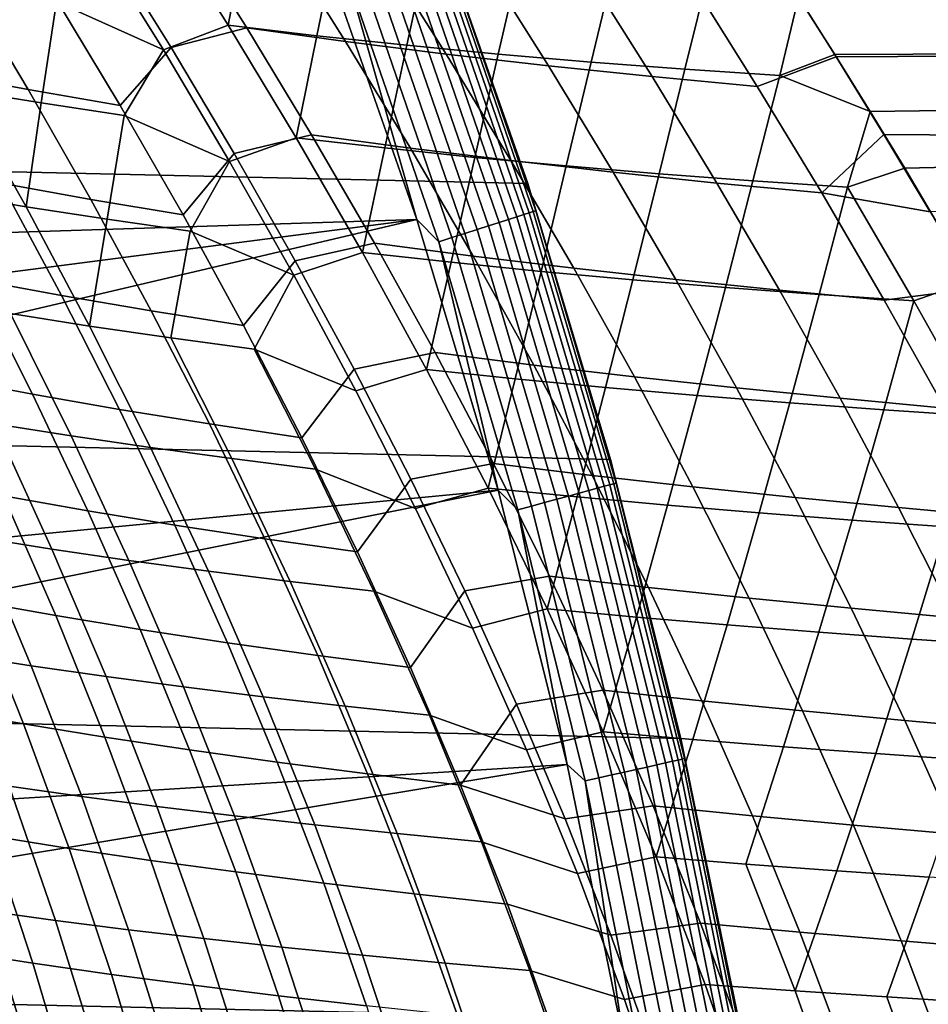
# Model space of a CAD drawing. Header units: metres. Extents: x -28 to 70, y -218 to 28.
# Tile 343 of 463: x 24 to 28, y 5 to 9. Entities that reach past the tile are written whole.
import ezdxf

# ---------------------------------------------------------------- set-up
doc = ezdxf.new("R2010")
doc.units = ezdxf.units.M
doc.layers.add('solid_10_261_432_XXX', color=7, linetype='CONTINUOUS')

msp = doc.modelspace()

# ---------------------------------------------------------------- linework, layer by layer
at = {"layer": 'solid_10_261_432_XXX'}
for points in [[(-25.28702, 10.80817, -5), (25.74646, 9.662806, -5), (26.154049, 8.497979, -5), (-25.74646, 9.662806, -5)], [(24.827059, 10.612121), (19.788752, 9.612769), (20.011906, 9.139124), (25.278149, 9.487636)], [(27.469776, 9.051124, 131.834717), (54.200001, 9.164531, 131.776703), (54.200001, 10, 131.320511), (27.314503, 9.296488, 131.708054)], [(-25.74646, 9.662806, -5), (26.154049, 8.497979, -5), (26.508976, 7.316027, -5), (-26.154049, 8.497979, -5)], [(25.746458, 9.662808, -0.5), (26.154055, 8.497964, -0.5), (26.154049, 8.497979, -5), (25.74646, 9.662806, -5)], [(25.791649, 9.531252, -0.440391), (26.154055, 8.497964, -0.5), (25.746458, 9.662808, -0.5)], [(24.5926, 9.07026, 132.539032), (24.87055, 9.1762, 132.318817), (24.572971, 9.649468, 132.074097), (24.302559, 9.539224, 132.302399)], [(24.572971, 9.649468, 132.074097), (24.87055, 9.1762, 132.318817), (24.9524, 9.603445, 131.949783)], [(24.62571, 9.080315, 95.490791), (24.347988, 9.52847, 95.71772), (24.665298, 9.618133, 95.946121), (24.950169, 9.165247, 95.711685)], [(24.950169, 9.165247, 95.711685), (24.665298, 9.618133, 95.946121), (25.088745, 9.558949, 96.070023), (25.373453, 9.106924, 95.836052)], [(24.87055, 9.1762, 132.318817), (25.249905, 9.131388, 132.19426), (25.338509, 9.56131, 131.845566), (24.9524, 9.603445, 131.949783)], [(24.134241, 9.276577, 132.625931), (24.5926, 9.07026, 132.539032), (24.302559, 9.539224, 132.302399)], [(25.373453, 9.106924, 95.836052), (25.088745, 9.558949, 96.070023), (25.520117, 9.504174, 96.169647), (25.804615, 9.052656, 95.936096)], [(25.249905, 9.131388, 132.19426), (25.635895, 9.090147, 132.089859), (25.730692, 9.523067, 131.7621), (25.338509, 9.56131, 131.845566)], [(24.408157, 8.831948, 95.169708), (24.130493, 9.294214, 95.393127), (24.347988, 9.52847, 95.71772), (24.62571, 9.080315, 95.490791)], [(25.804615, 9.052656, 95.936096), (25.520117, 9.504174, 96.169647), (25.958618, 9.453785, 96.244202), (26.242836, 9.002404, 96.01104)], [(25.635895, 9.090147, 132.089859), (26.027903, 9.052464, 132.006241), (26.128347, 9.488714, 131.700012), (25.730692, 9.523067, 131.7621)], [(26.107332, 8.355254, -0.216316), (25.712198, 9.501891, -0.216316), (25.677271, 9.488983, -0.16871), (26.071867, 8.343904, -0.16871)], [(26.137066, 8.36477, -0.268066), (25.741482, 9.512712, -0.268066), (25.712198, 9.501891, -0.216316), (26.107332, 8.355254, -0.216316)], [(26.160637, 8.372313, -0.323206), (25.764696, 9.521292, -0.323206), (25.741482, 9.512712, -0.268066), (26.137066, 8.36477, -0.268066)], [(26.1777, 8.377774, -0.380929), (25.7815, 9.527501, -0.380929), (25.764696, 9.521292, -0.323206), (26.160637, 8.372313, -0.323206)], [(25.7815, 9.527501, -0.380929), (26.1777, 8.377774, -0.380929), (26.188004, 8.381072, -0.440391), (25.791649, 9.531252, -0.440391)], [(26.188004, 8.381072, -0.440391), (26.154055, 8.497964, -0.5), (25.791649, 9.531252, -0.440391)], [(25.278149, 9.487636), (20.011906, 9.139124), (20.223721, 8.660316)], [(25.278149, 9.487636), (20.223721, 8.660316), (20.424095, 8.17657), (25.678354, 8.343983)], [(25.382524, 9.380061, -0.003646), (25.278149, 9.487636), (25.678354, 8.343983)], [(25.985899, 8.316391, -0.088645), (25.592602, 9.457694, -0.088645), (25.5441, 9.43977, -0.057356), (25.936649, 8.30063, -0.057356)], [(26.031191, 8.330887, -0.125945), (25.637209, 9.474179, -0.125945), (25.592602, 9.457694, -0.088645), (25.985899, 8.316391, -0.088645)], [(26.071867, 8.343904, -0.16871), (25.677271, 9.488983, -0.16871), (25.637209, 9.474179, -0.125945), (26.031191, 8.330887, -0.125945)], [(26.242836, 9.002404, 96.01104), (25.958618, 9.453785, 96.244202), (26.40346, 9.407756, 96.292854), (26.687304, 8.95613, 96.060097)], [(26.027903, 9.052464, 132.006241), (26.425304, 9.018328, 131.944016), (26.530872, 9.458255, 131.659973), (26.128347, 9.488714, 131.700012)], [(26.425304, 9.018328, 131.944016), (26.82748, 8.987727, 131.903809), (26.937666, 9.43169, 131.642593), (26.530872, 9.458255, 131.659973)], [(23.629364, 8.972588, 94.762115), (23.351662, 9.43959, 94.986954), (23.735641, 9.36488, 95.200562), (24.013308, 8.90039, 94.976486)], [(25.884165, 8.283833, -0.032535), (25.492409, 9.420669, -0.032535), (25.438288, 9.400668, -0.014544), (25.829212, 8.266246, -0.014544)], [(25.936649, 8.30063, -0.057356), (25.5441, 9.43977, -0.057356), (25.492409, 9.420669, -0.032535), (25.884165, 8.283833, -0.032535)], [(26.82748, 8.987727, 131.903809), (27.233805, 8.960651, 131.88623), (27.314503, 9.296488, 131.708054), (26.937666, 9.43169, 131.642593)], [(25.829212, 8.266246, -0.014544), (25.438288, 9.400668, -0.014544), (25.382524, 9.380061, -0.003646), (25.772593, 8.248126, -0.003646)], [(25.772593, 8.248126, -0.003646), (25.382524, 9.380061, -0.003646), (25.678354, 8.343983)], [(26.687304, 8.95613, 96.060097), (26.40346, 9.407756, 96.292854), (26.853844, 9.366065, 96.314812), (27.137201, 8.913795, 96.082481)], [(27.137201, 8.913795, 96.082481), (26.853844, 9.366065, 96.314812), (27.264755, 9.377441, 96.334679), (27.475779, 9.04155, 96.160423)], [(27.475779, 9.04155, 96.160423), (27.264755, 9.377441, 96.334679), (69.439003, 9.268223, 96.27713)], [(23.722164, 8.899742, 133.240295), (24.06918, 8.843321, 133.041016), (24.134241, 9.276577, 132.625931), (23.778452, 9.332124, 132.80719)], [(24.013308, 8.90039, 94.976486), (23.735641, 9.36488, 95.200562), (24.130493, 9.294214, 95.393127), (24.408157, 8.831948, 95.169708)], [(27.233805, 8.960651, 131.88623), (27.469776, 9.051124, 131.834717), (27.314503, 9.296488, 131.708054)], [(24.06918, 8.843321, 133.041016), (24.425142, 8.790132, 132.859406), (24.5926, 9.07026, 132.539032), (24.134241, 9.276577, 132.625931)], [(27.680311, 8.70794, 95.995232), (27.475779, 9.04155, 96.160423), (69.439003, 9.268223, 96.27713), (69.439003, 8.403836, 95.851295)], [(24.875931, 8.592154, 132.764191), (25.161798, 8.693606, 132.55188), (24.87055, 9.1762, 132.318817), (24.5926, 9.07026, 132.539032)], [(24.895851, 8.626498, 95.275757), (24.62571, 9.080315, 95.490791), (24.950169, 9.165247, 95.711685), (25.227823, 8.706492, 95.489311)], [(24.87055, 9.1762, 132.318817), (25.161798, 8.693606, 132.55188), (25.249905, 9.131388, 132.19426)], [(25.227823, 8.706492, 95.489311), (24.950169, 9.165247, 95.711685), (25.373453, 9.106924, 95.836052), (25.651051, 8.649424, 95.614113)], [(27.469776, 9.051124, 131.834717), (27.62141, 8.806757, 131.95665), (54.200001, 9.164531, 131.776703)], [(27.62141, 8.806757, 131.95665), (27.769419, 8.563463, 132.073929), (54.200001, 9.164531, 131.776703)], [(28.054449, 8.08064, 132.294891), (54.200001, 8.3083, 132.192642), (54.200001, 9.164531, 131.776703), (27.769419, 8.563463, 132.073929)], [(25.161798, 8.693606, 132.55188), (25.541279, 8.650264, 132.4272), (25.635895, 9.090147, 132.089859), (25.249905, 9.131388, 132.19426)], [(24.676983, 8.363818, 94.958893), (24.408157, 8.831948, 95.169708), (24.62571, 9.080315, 95.490791), (24.895851, 8.626498, 95.275757)], [(25.651051, 8.649424, 95.614113), (25.373453, 9.106924, 95.836052), (25.804615, 9.052656, 95.936096), (26.082087, 8.596054, 95.714584)], [(25.541279, 8.650264, 132.4272), (25.927341, 8.610168, 132.322693), (26.027903, 9.052464, 132.006241), (25.635895, 9.090147, 132.089859)], [(24.425142, 8.790132, 132.859406), (24.875931, 8.592154, 132.764191), (24.5926, 9.07026, 132.539032)], [(26.082087, 8.596054, 95.714584), (25.804615, 9.052656, 95.936096), (26.242836, 9.002404, 96.01104), (26.520092, 8.54633, 95.78997)], [(25.927341, 8.610168, 132.322693), (26.319342, 8.573296, 132.238953), (26.425304, 9.018328, 131.944016), (26.027903, 9.052464, 132.006241)], [(27.413645, 8.457599, 95.862465), (27.137201, 8.913795, 96.082481), (27.475779, 9.04155, 96.160423), (27.680311, 8.70794, 95.995232)], [(27.233805, 8.960651, 131.88623), (27.62141, 8.806757, 131.95665), (27.469776, 9.051124, 131.834717)], [(26.520092, 8.54633, 95.78997), (26.242836, 9.002404, 96.01104), (26.687304, 8.95613, 96.060097), (26.964224, 8.500196, 95.839516)], [(26.319342, 8.573296, 132.238953), (26.716639, 8.539621, 132.17659), (26.82748, 8.987727, 131.903809), (26.425304, 9.018328, 131.944016)], [(26.716639, 8.539621, 132.17659), (27.118589, 8.509121, 132.136185), (27.233805, 8.960651, 131.88623), (26.82748, 8.987727, 131.903809)], [(23.384609, 8.959348, 133.456558), (23.666239, 8.454784, 133.678513), (24.004156, 8.398291, 133.461914), (23.722164, 8.899742, 133.240295)], [(23.897928, 8.498907, 94.550072), (23.629364, 8.972588, 94.762115), (24.013308, 8.90039, 94.976486), (24.281992, 8.429627, 94.765091)], [(26.964224, 8.500196, 95.839516), (26.687304, 8.95613, 96.060097), (27.137201, 8.913795, 96.082481), (27.413645, 8.457599, 95.862465)], [(27.118589, 8.509121, 132.136185), (27.524551, 8.48177, 132.118347), (27.62141, 8.806757, 131.95665), (27.233805, 8.960651, 131.88623)], [(23.722164, 8.899742, 133.240295), (24.004156, 8.398291, 133.461914), (24.06918, 8.843321, 133.041016)], [(24.281992, 8.429627, 94.765091), (24.013308, 8.90039, 94.976486), (24.408157, 8.831948, 95.169708), (24.676983, 8.363818, 94.958893)], [(24.004156, 8.398291, 133.461914), (24.351578, 8.344728, 133.26239), (24.425142, 8.790132, 132.859406), (24.06918, 8.843321, 133.041016)], [(24.351578, 8.344728, 133.26239), (24.707964, 8.294132, 133.080612), (24.875931, 8.592154, 132.764191), (24.425142, 8.790132, 132.859406)], [(27.524551, 8.48177, 132.118347), (27.769419, 8.563463, 132.073929), (27.62141, 8.806757, 131.95665)], [(25.151335, 8.105158, 132.97757), (25.445421, 8.201937, 132.772934), (25.161798, 8.693606, 132.55188), (24.875931, 8.592154, 132.764191)], [(25.157358, 8.167371, 95.072777), (24.895851, 8.626498, 95.275757), (25.227823, 8.706492, 95.489311), (25.496883, 8.242694, 95.279427)], [(25.161798, 8.693606, 132.55188), (25.445421, 8.201937, 132.772934), (25.541279, 8.650264, 132.4272)], [(25.496883, 8.242694, 95.279427), (25.227823, 8.706492, 95.489311), (25.651051, 8.649424, 95.614113), (25.920149, 8.187293, 95.404663)], [(27.413645, 8.457599, 95.862465), (27.680311, 8.70794, 95.995232), (27.878674, 8.37658, 95.838699)], [(27.878674, 8.37658, 95.838699), (27.680311, 8.70794, 95.995232), (69.439003, 8.403836, 95.851295)], [(25.445421, 8.201937, 132.772934), (25.825239, 8.160302, 132.648209), (25.927341, 8.610168, 132.322693), (25.541279, 8.650264, 132.4272)], [(25.920149, 8.187293, 95.404663), (25.651051, 8.649424, 95.614113), (26.082087, 8.596054, 95.714584), (26.351139, 8.13524, 95.505577)], [(24.936319, 7.88942, 94.760406), (24.676983, 8.363818, 94.958893), (24.895851, 8.626498, 95.275757), (25.157358, 8.167371, 95.072777)], [(25.825239, 8.160302, 132.648209), (26.211565, 8.121593, 132.543671), (26.319342, 8.573296, 132.238953), (25.927341, 8.610168, 132.322693)], [(23.784004, 8.087392, 94.114571), (23.525482, 8.57162, 94.314697), (23.897928, 8.498907, 94.550072), (24.156691, 8.018227, 94.350563)], [(24.707964, 8.294132, 133.080612), (25.151335, 8.105158, 132.97757), (24.875931, 8.592154, 132.764191)], [(26.351139, 8.13524, 95.505577), (26.082087, 8.596054, 95.714584), (26.520092, 8.54633, 95.78997), (26.788984, 8.086463, 95.581451)], [(26.211565, 8.121593, 132.543671), (26.603735, 8.085773, 132.459869), (26.716639, 8.539621, 132.17659), (26.319342, 8.573296, 132.238953)], [(26.788984, 8.086463, 95.581451), (26.520092, 8.54633, 95.78997), (26.964224, 8.500196, 95.839516), (27.232821, 8.040892, 95.631577)], [(26.603735, 8.085773, 132.459869), (27.001087, 8.052805, 132.397369), (27.118589, 8.509121, 132.136185), (26.716639, 8.539621, 132.17659)], [(27.80868, 7.995266, 132.338562), (28.054449, 8.08064, 132.294891), (27.769419, 8.563463, 132.073929), (27.524551, 8.48177, 132.118347)], [(-26.154049, 8.497979, -5), (26.508976, 7.316027, -5), (26.810513, 6.119348, -5), (-26.508976, 7.316027, -5)], [(24.156691, 8.018227, 94.350563), (23.897928, 8.498907, 94.550072), (24.281992, 8.429627, 94.765091), (24.541035, 7.95223, 94.566132)], [(26.154055, 8.497964, -0.5), (26.50898, 7.316007, -0.5), (26.508976, 7.316027, -5), (26.154049, 8.497979, -5)], [(26.188004, 8.381072, -0.440391), (26.50898, 7.316007, -0.5), (26.154055, 8.497964, -0.5)], [(27.232821, 8.040892, 95.631577), (26.964224, 8.500196, 95.839516), (27.413645, 8.457599, 95.862465), (27.681778, 7.998456, 95.655228)], [(27.001087, 8.052805, 132.397369), (27.402956, 8.022648, 132.356735), (27.524551, 8.48177, 132.118347), (27.118589, 8.509121, 132.136185)], [(27.402956, 8.022648, 132.356735), (27.80868, 7.995266, 132.338562), (27.524551, 8.48177, 132.118347)], [(23.666239, 8.454784, 133.678513), (23.937742, 7.940342, 133.887344), (24.276283, 7.887163, 133.670593), (24.004156, 8.398291, 133.461914)], [(27.681778, 7.998456, 95.655228), (27.413645, 8.457599, 95.862465), (27.878674, 8.37658, 95.838699), (28.069893, 8.048534, 95.690956)], [(24.004156, 8.398291, 133.461914), (24.276283, 7.887163, 133.670593), (24.351578, 8.344728, 133.26239)], [(24.541035, 7.95223, 94.566132), (24.281992, 8.429627, 94.765091), (24.676983, 8.363818, 94.958893), (24.936319, 7.88942, 94.760406)], [(26.451359, 7.192262, -0.216316), (26.107332, 8.355254, -0.216316), (26.071867, 8.343904, -0.16871), (26.415428, 7.182491, -0.16871)], [(26.481485, 7.200453, -0.268066), (26.137066, 8.36477, -0.268066), (26.107332, 8.355254, -0.216316), (26.451359, 7.192262, -0.216316)], [(26.505367, 7.206946, -0.323206), (26.160637, 8.372313, -0.323206), (26.137066, 8.36477, -0.268066), (26.481485, 7.200453, -0.268066)], [(26.522654, 7.211647, -0.380929), (26.1777, 8.377774, -0.380929), (26.160637, 8.372313, -0.323206), (26.505367, 7.206946, -0.323206)], [(26.1777, 8.377774, -0.380929), (26.522654, 7.211647, -0.380929), (26.533094, 7.214486, -0.440391), (26.188004, 8.381072, -0.440391)], [(26.533094, 7.214486, -0.440391), (26.50898, 7.316007, -0.5), (26.188004, 8.381072, -0.440391)], [(25.678354, 8.343983), (20.424095, 8.17657), (20.612898, 7.688201)], [(25.678354, 8.343983), (20.612898, 7.688201), (20.790014, 7.195505)], [(25.678354, 8.343983), (20.790014, 7.195505), (20.955364, 6.698708), (26.026859, 7.183493)], [(24.276283, 7.887163, 133.670593), (24.624361, 7.836666, 133.470993), (24.707964, 8.294132, 133.080612), (24.351578, 8.344728, 133.26239)], [(25.772593, 8.248126, -0.003646), (25.678354, 8.343983), (26.026859, 7.183493)], [(26.328325, 7.158808, -0.088645), (25.985899, 8.316391, -0.088645), (25.936649, 8.30063, -0.057356), (26.278429, 7.145241, -0.057356)], [(26.374216, 7.171286, -0.125945), (26.031191, 8.330887, -0.125945), (25.985899, 8.316391, -0.088645), (26.328325, 7.158808, -0.088645)], [(26.415428, 7.182491, -0.16871), (26.071867, 8.343904, -0.16871), (26.031191, 8.330887, -0.125945), (26.374216, 7.171286, -0.125945)], [(24.624361, 7.836666, 133.470993), (24.981415, 7.788873, 133.2892), (25.151335, 8.105158, 132.97757), (24.707964, 8.294132, 133.080612)], [(26.225252, 7.130782, -0.032535), (25.884165, 8.283833, -0.032535), (25.829212, 8.266246, -0.014544), (26.169575, 7.115643, -0.014544)], [(26.278429, 7.145241, -0.057356), (25.936649, 8.30063, -0.057356), (25.884165, 8.283833, -0.032535), (26.225252, 7.130782, -0.032535)], [(25.4097, 7.702387, 94.881523), (25.157358, 8.167371, 95.072777), (25.496883, 8.242694, 95.279427), (25.756721, 7.77338, 95.081764)], [(25.756721, 7.77338, 95.081764), (25.496883, 8.242694, 95.279427), (25.920149, 8.187293, 95.404663), (26.18014, 7.720032, 95.207397)], [(26.169575, 7.115643, -0.014544), (25.829212, 8.266246, -0.014544), (25.772593, 8.248126, -0.003646), (26.112209, 7.100045, -0.003646)], [(26.112209, 7.100045, -0.003646), (25.772593, 8.248126, -0.003646), (26.026859, 7.183493)], [(25.417593, 7.609526, 133.178848), (25.720133, 7.701437, 132.981613), (25.445421, 8.201937, 132.772934), (25.151335, 8.105158, 132.97757)], [(25.445421, 8.201937, 132.772934), (25.720133, 7.701437, 132.981613), (25.825239, 8.160302, 132.648209)], [(26.18014, 7.720032, 95.207397), (25.920149, 8.187293, 95.404663), (26.351139, 8.13524, 95.505577), (26.611179, 7.669684, 95.308762)], [(23.671293, 7.663588, 93.670654), (23.423697, 8.159705, 93.859001), (23.784004, 8.087392, 94.114571), (24.03196, 7.595377, 93.926781)], [(25.185616, 7.408183, 94.573898), (24.936319, 7.88942, 94.760406), (25.157358, 8.167371, 95.072777), (25.4097, 7.702387, 94.881523)], [(25.720133, 7.701437, 132.981613), (26.100498, 7.661735, 132.856949), (26.211565, 8.121593, 132.543671), (25.825239, 8.160302, 132.648209)], [(24.981415, 7.788873, 133.2892), (25.417593, 7.609526, 133.178848), (25.151335, 8.105158, 132.97757)], [(26.100498, 7.661735, 132.856949), (26.487288, 7.624643, 132.752426), (26.603735, 8.085773, 132.459869), (26.211565, 8.121593, 132.543671)], [(26.611179, 7.669684, 95.308762), (26.351139, 8.13524, 95.505577), (26.788984, 8.086463, 95.581451), (27.048944, 7.622253, 95.38517)], [(24.03196, 7.595377, 93.926781), (23.784004, 8.087392, 94.114571), (24.156691, 8.018227, 94.350563), (24.405071, 7.530071, 94.163261)], [(26.487288, 7.624643, 132.752426), (26.879814, 7.59011, 132.668594), (27.001087, 8.052805, 132.397369), (26.603735, 8.085773, 132.459869)], [(27.048944, 7.622253, 95.38517), (26.788984, 8.086463, 95.581451), (27.232821, 8.040892, 95.631577), (27.492546, 7.577652, 95.435944)], [(28.084963, 7.501362, 132.546478), (28.323616, 7.604267, 132.497971), (28.054449, 8.08064, 132.294891), (27.80868, 7.995266, 132.338562)], [(24.405071, 7.530071, 94.163261), (24.156691, 8.018227, 94.350563), (24.541035, 7.95223, 94.566132), (24.789873, 7.467671, 94.37925)], [(26.879814, 7.59011, 132.668594), (27.277393, 7.558086, 132.605957), (27.402956, 8.022648, 132.356735), (27.001087, 8.052805, 132.397369)], [(27.492546, 7.577652, 95.435944), (27.232821, 8.040892, 95.631577), (27.681778, 7.998456, 95.655228), (27.941086, 7.535796, 95.460396)], [(27.277393, 7.558086, 132.605957), (27.679338, 7.52852, 132.565079), (27.80868, 7.995266, 132.338562), (27.402956, 8.022648, 132.356735)], [(27.941086, 7.535796, 95.460396), (27.681778, 7.998456, 95.655228), (28.069893, 8.048534, 95.690956), (28.253635, 7.72442, 95.551872)], [(23.609297, 7.996186, 134.120575), (23.868576, 7.468529, 134.316086), (24.197845, 7.416401, 134.082809), (23.937742, 7.940342, 133.887344)], [(27.679338, 7.52852, 132.565079), (28.084963, 7.501362, 132.546478), (27.80868, 7.995266, 132.338562)], [(23.937742, 7.940342, 133.887344), (24.197845, 7.416401, 134.082809), (24.537264, 7.366707, 133.866089), (24.276283, 7.887163, 133.670593)], [(24.789873, 7.467671, 94.37925), (24.541035, 7.95223, 94.566132), (24.936319, 7.88942, 94.760406), (25.185616, 7.408183, 94.573898)], [(24.276283, 7.887163, 133.670593), (24.537264, 7.366707, 133.866089), (24.886248, 7.319452, 133.666565), (24.624361, 7.836666, 133.470993)], [(24.624361, 7.836666, 133.470993), (24.886248, 7.319452, 133.666565), (25.244205, 7.274644, 133.484879), (24.981415, 7.788873, 133.2892)], [(24.981415, 7.788873, 133.2892), (25.244205, 7.274644, 133.484879), (25.673487, 7.10551, 133.367722), (25.417593, 7.609526, 133.178848)], [(25.652367, 7.230965, 94.701653), (25.4097, 7.702387, 94.881523), (25.756721, 7.77338, 95.081764), (26.006817, 7.297893, 94.895943)], [(26.006817, 7.297893, 94.895943), (25.756721, 7.77338, 95.081764), (26.18014, 7.720032, 95.207397), (26.430519, 7.246945, 95.021942)], [(25.424282, 6.919591, 94.399063), (25.185616, 7.408183, 94.573898), (25.4097, 7.702387, 94.881523), (25.652367, 7.230965, 94.701653)], [(25.673487, 7.10551, 133.367722), (25.984642, 7.192358, 133.177567), (25.720133, 7.701437, 132.981613), (25.417593, 7.609526, 133.178848)], [(25.720133, 7.701437, 132.981613), (25.984642, 7.192358, 133.177567), (26.100498, 7.661735, 132.856949)], [(26.430519, 7.246945, 95.021942), (26.18014, 7.720032, 95.207397), (26.611179, 7.669684, 95.308762), (26.861727, 7.198664, 95.123741)], [(23.907518, 7.15906, 93.494514), (23.671293, 7.663588, 93.670654), (24.03196, 7.595377, 93.926781), (24.268742, 7.095206, 93.75103)], [(25.984642, 7.192358, 133.177567), (26.36577, 7.154794, 133.05304), (26.487288, 7.624643, 132.752426), (26.100498, 7.661735, 132.856949)], [(26.861727, 7.198664, 95.123741), (26.611179, 7.669684, 95.308762), (27.048944, 7.622253, 95.38517), (27.29952, 7.15295, 95.200699)], [(24.268742, 7.095206, 93.75103), (24.03196, 7.595377, 93.926781), (24.405071, 7.530071, 94.163261), (24.642466, 7.034017, 93.987854)], [(26.36577, 7.154794, 133.05304), (26.753227, 7.119534, 132.948608), (26.879814, 7.59011, 132.668594), (26.487288, 7.624643, 132.752426)], [(27.29952, 7.15295, 95.200699), (27.048944, 7.622253, 95.38517), (27.492546, 7.577652, 95.435944), (27.742977, 7.109704, 95.252167)], [(26.753227, 7.119534, 132.948608), (27.146307, 7.086515, 132.864746), (27.277393, 7.558086, 132.605957), (26.879814, 7.59011, 132.668594)], [(27.146307, 7.086515, 132.864746), (27.544298, 7.055675, 132.801987), (27.679338, 7.52852, 132.565079), (27.277393, 7.558086, 132.605957)], [(27.742977, 7.109704, 95.252167), (27.492546, 7.577652, 95.435944), (27.941086, 7.535796, 95.460396), (28.191175, 7.068827, 95.277519)], [(23.550047, 7.523084, 134.565231), (23.795448, 6.982005, 134.746948), (24.114971, 6.931508, 134.497849), (23.868576, 7.468529, 134.316086)], [(24.642466, 7.034017, 93.987854), (24.405071, 7.530071, 94.163261), (24.789873, 7.467671, 94.37925), (25.027906, 6.975483, 94.20414)], [(27.544298, 7.055675, 132.801987), (27.946491, 7.02695, 132.760834), (28.084963, 7.501362, 132.546478), (27.679338, 7.52852, 132.565079)], [(23.868576, 7.468529, 134.316086), (24.114971, 6.931508, 134.497849), (24.445307, 6.883224, 134.264694), (24.197845, 7.416401, 134.082809)], [(25.027906, 6.975483, 94.20414), (24.789873, 7.467671, 94.37925), (25.185616, 7.408183, 94.573898), (25.424282, 6.919591, 94.399063)], [(24.197845, 7.416401, 134.082809), (24.445307, 6.883224, 134.264694), (24.785843, 6.83715, 134.048141), (24.537264, 7.366707, 133.866089)], [(24.537264, 7.366707, 133.866089), (24.785843, 6.83715, 134.048141), (25.135963, 6.79328, 133.848801), (24.886248, 7.319452, 133.666565)], [(-26.508976, 7.316027, -5), (26.810513, 6.119348, -5), (27.058064, 4.910316, -5), (-26.810513, 6.119348, -5)], [(24.886248, 7.319452, 133.666565), (25.135963, 6.79328, 133.848801), (25.495056, 6.751607, 133.667343), (25.244205, 7.274644, 133.484879)], [(26.50898, 7.316007, -0.5), (26.810518, 6.119321, -0.5), (26.810513, 6.119348, -5), (26.508976, 7.316027, -5)], [(26.533094, 7.214486, -0.440391), (26.810518, 6.119321, -0.5), (26.50898, 7.316007, -0.5)], [(25.244205, 7.274644, 133.484879), (25.495056, 6.751607, 133.667343), (25.917795, 6.593117, 133.54393), (25.673487, 7.10551, 133.367722)], [(25.884762, 6.75265, 94.532913), (25.652367, 7.230965, 94.701653), (26.006817, 7.297893, 94.895943), (26.246607, 6.815635, 94.721619)], [(26.246607, 6.815635, 94.721619), (26.006817, 7.297893, 94.895943), (26.430519, 7.246945, 95.021942), (26.67074, 6.767399, 94.847939)], [(23.782967, 6.70801, 93.054878), (23.559582, 7.225589, 93.219139), (23.907518, 7.15906, 93.494514), (24.131554, 6.646269, 93.330559)], [(25.651426, 6.42363, 94.235901), (25.424282, 6.919591, 94.399063), (25.652367, 7.230965, 94.701653), (25.884762, 6.75265, 94.532913)], [(26.67074, 6.767399, 94.847939), (26.430519, 7.246945, 95.021942), (26.861727, 7.198664, 95.123741), (27.102255, 6.72151, 94.95015)], [(26.026859, 7.183493), (20.955364, 6.698708), (21.108849, 6.198103)], [(26.026859, 7.183493), (21.108849, 6.198103), (21.250366, 5.694025), (26.322948, 6.008523)], [(25.917795, 6.593117, 133.54393), (26.23765, 6.674803, 133.360519), (25.984642, 7.192358, 133.177567), (25.673487, 7.10551, 133.367722)], [(25.984642, 7.192358, 133.177567), (26.23765, 6.674803, 133.360519), (26.36577, 7.154794, 133.05304)], [(26.112209, 7.100045, -0.003646), (26.026859, 7.183493), (26.322948, 6.008523)], [(26.707279, 6.007019, -0.16871), (26.415428, 7.182491, -0.16871), (26.374216, 7.171286, -0.125945), (26.665611, 5.997647, -0.125945)], [(26.743608, 6.01519, -0.216316), (26.451359, 7.192262, -0.216316), (26.415428, 7.182491, -0.16871), (26.707279, 6.007019, -0.16871)], [(26.774067, 6.022041, -0.268066), (26.481485, 7.200453, -0.268066), (26.451359, 7.192262, -0.216316), (26.743608, 6.01519, -0.216316)], [(26.798212, 6.027472, -0.323206), (26.505367, 7.206946, -0.323206), (26.481485, 7.200453, -0.268066), (26.774067, 6.022041, -0.268066)], [(26.815689, 6.031403, -0.380929), (26.522654, 7.211647, -0.380929), (26.505367, 7.206946, -0.323206), (26.798212, 6.027472, -0.323206)], [(26.522654, 7.211647, -0.380929), (26.815689, 6.031403, -0.380929), (26.826244, 6.033777, -0.440391), (26.533094, 7.214486, -0.440391)], [(26.826244, 6.033777, -0.440391), (26.810518, 6.119321, -0.5), (26.533094, 7.214486, -0.440391)], [(27.102255, 6.72151, 94.95015), (26.861727, 7.198664, 95.123741), (27.29952, 7.15295, 95.200699), (27.540203, 6.677857, 95.027657)], [(24.131554, 6.646269, 93.330559), (23.907518, 7.15906, 93.494514), (24.268742, 7.095206, 93.75103), (24.493507, 6.586985, 93.587318)], [(26.515001, 5.963772, -0.032535), (26.225252, 7.130782, -0.032535), (26.169575, 7.115643, -0.014544), (26.45871, 5.95111, -0.014544)], [(26.568766, 5.975864, -0.057356), (26.278429, 7.145241, -0.057356), (26.225252, 7.130782, -0.032535), (26.515001, 5.963772, -0.032535)], [(26.23765, 6.674803, 133.360519), (26.619753, 6.639563, 133.236176), (26.753227, 7.119534, 132.948608), (26.36577, 7.154794, 133.05304)], [(26.619215, 5.987211, -0.088645), (26.328325, 7.158808, -0.088645), (26.278429, 7.145241, -0.057356), (26.568766, 5.975864, -0.057356)], [(26.665611, 5.997647, -0.125945), (26.374216, 7.171286, -0.125945), (26.328325, 7.158808, -0.088645), (26.619215, 5.987211, -0.088645)], [(27.540203, 6.677857, 95.027657), (27.29952, 7.15295, 95.200699), (27.742977, 7.109704, 95.252167), (27.983635, 6.636329, 95.079857)], [(24.493507, 6.586985, 93.587318), (24.268742, 7.095206, 93.75103), (24.642466, 7.034017, 93.987854), (24.868015, 6.530133, 93.824348)], [(26.45871, 5.95111, -0.014544), (26.169575, 7.115643, -0.014544), (26.112209, 7.100045, -0.003646), (26.400711, 5.938065, -0.003646)], [(26.400711, 5.938065, -0.003646), (26.112209, 7.100045, -0.003646), (26.322948, 6.008523)], [(26.619753, 6.639563, 133.236176), (27.008085, 6.606334, 133.131851), (27.146307, 7.086515, 132.864746), (26.753227, 7.119534, 132.948608)], [(27.983635, 6.636329, 95.079857), (27.742977, 7.109704, 95.252167), (28.191175, 7.068827, 95.277519), (28.431601, 6.596816, 95.106155)], [(27.008085, 6.606334, 133.131851), (27.401915, 6.575042, 133.048019), (27.544298, 7.055675, 132.801987), (27.146307, 7.086515, 132.864746)], [(27.401915, 6.575042, 133.048019), (27.800505, 6.545614, 132.985123), (27.946491, 7.02695, 132.760834), (27.544298, 7.055675, 132.801987)], [(23.48735, 7.034722, 135.011353), (23.717484, 6.479735, 135.178986), (24.026686, 6.431343, 134.914719), (23.795448, 6.982005, 134.746948)], [(24.868015, 6.530133, 93.824348), (24.642466, 7.034017, 93.987854), (25.027906, 6.975483, 94.20414), (25.254259, 6.475689, 94.04081)], [(27.800505, 6.545614, 132.985123), (28.203129, 6.517978, 132.943649), (28.352179, 7.000279, 132.74176), (27.946491, 7.02695, 132.760834)], [(23.795448, 6.982005, 134.746948), (24.026686, 6.431343, 134.914719), (24.347408, 6.384972, 134.665833), (24.114971, 6.931508, 134.497849)], [(25.254259, 6.475689, 94.04081), (25.027906, 6.975483, 94.20414), (25.424282, 6.919591, 94.399063), (25.651426, 6.42363, 94.235901)], [(24.114971, 6.931508, 134.497849), (24.347408, 6.384972, 134.665833), (24.679012, 6.340608, 134.432938), (24.445307, 6.883224, 134.264694)], [(24.445307, 6.883224, 134.264694), (24.679012, 6.340608, 134.432938), (25.020859, 6.298235, 134.21666), (24.785843, 6.83715, 134.048141)], [(24.785843, 6.83715, 134.048141), (25.020859, 6.298235, 134.21666), (25.372309, 6.257839, 134.017639), (25.135963, 6.79328, 133.848801)], [(25.135963, 6.79328, 133.848801), (25.372309, 6.257839, 134.017639), (25.732725, 6.219402, 133.836502), (25.495056, 6.751607, 133.667343)], [(26.105944, 6.267508, 94.375397), (25.884762, 6.75265, 94.532913), (26.246607, 6.815635, 94.721619), (26.475166, 6.326514, 94.558823)], [(26.475166, 6.326514, 94.558823), (26.246607, 6.815635, 94.721619), (26.67074, 6.767399, 94.847939), (26.899868, 6.281265, 94.685417)], [(23.657995, 6.241447, 92.60907), (23.448563, 6.77223, 92.761101), (23.782967, 6.70801, 93.054878), (23.993092, 6.182392, 92.903069)], [(25.495056, 6.751607, 133.667343), (25.732725, 6.219402, 133.836502), (26.149313, 6.071886, 133.707382), (25.917795, 6.593117, 133.54393)], [(25.865993, 5.920539, 94.084602), (25.651426, 6.42363, 94.235901), (25.884762, 6.75265, 94.532913), (26.105944, 6.267508, 94.375397)], [(26.899868, 6.281265, 94.685417), (26.67074, 6.767399, 94.847939), (27.102255, 6.72151, 94.95015), (27.331823, 6.238061, 94.78801)], [(27.331823, 6.238061, 94.78801), (27.102255, 6.72151, 94.95015), (27.540203, 6.677857, 95.027657), (27.77005, 6.196783, 94.866058)], [(23.993092, 6.182392, 92.903069), (23.782967, 6.70801, 93.054878), (24.131554, 6.646269, 93.330559), (24.342478, 6.125611, 93.178909)], [(26.149313, 6.071886, 133.707382), (26.477839, 6.148314, 133.530289), (26.23765, 6.674803, 133.360519), (25.917795, 6.593117, 133.54393)], [(26.23765, 6.674803, 133.360519), (26.477839, 6.148314, 133.530289), (26.619753, 6.639563, 133.236176)], [(27.77005, 6.196783, 94.866058), (27.540203, 6.677857, 95.027657), (27.983635, 6.636329, 95.079857), (28.213573, 6.157308, 94.918991)], [(24.342478, 6.125611, 93.178909), (24.131554, 6.646269, 93.330559), (24.493507, 6.586985, 93.587318), (24.705307, 6.071069, 93.435783)], [(26.477839, 6.148314, 133.530289), (26.861094, 6.115535, 133.406204), (27.008085, 6.606334, 133.131851), (26.619753, 6.639563, 133.236176)], [(24.705307, 6.071069, 93.435783), (24.493507, 6.586985, 93.587318), (24.868015, 6.530133, 93.824348), (25.080734, 6.018734, 93.672897)], [(26.861094, 6.115535, 133.406204), (27.250471, 6.084492, 133.302032), (27.401915, 6.575042, 133.048019), (27.008085, 6.606334, 133.131851)], [(27.250471, 6.084492, 133.302032), (27.645216, 6.055102, 133.218216), (27.800505, 6.545614, 132.985123), (27.401915, 6.575042, 133.048019)], [(27.645216, 6.055102, 133.218216), (28.044575, 6.027282, 133.155182), (28.203129, 6.517978, 132.943649), (27.800505, 6.545614, 132.985123)], [(25.080734, 6.018734, 93.672897), (24.868015, 6.530133, 93.824348), (25.254259, 6.475689, 94.04081), (25.467913, 5.968568, 93.889442)], [(23.717484, 6.479735, 135.178986), (23.932308, 5.914955, 135.332565), (24.242775, 5.870893, 135.068588), (24.026686, 6.431343, 134.914719)], [(25.467913, 5.968568, 93.889442), (25.254259, 6.475689, 94.04081), (25.651426, 6.42363, 94.235901), (25.865993, 5.920539, 94.084602)], [(24.026686, 6.431343, 134.914719), (24.242775, 5.870893, 135.068588), (24.564852, 5.82866, 134.820038), (24.347408, 6.384972, 134.665833)], [(24.347408, 6.384972, 134.665833), (24.564852, 5.82866, 134.820038), (24.897873, 5.788232, 134.587509), (24.679012, 6.340608, 134.432938)], [(24.679012, 6.340608, 134.432938), (24.897873, 5.788232, 134.587509), (25.241177, 5.749584, 134.371613), (25.020859, 6.298235, 134.21666)], [(25.020859, 6.298235, 134.21666), (25.241177, 5.749584, 134.371613), (25.594097, 5.712693, 134.173004), (25.372309, 6.257839, 134.017639)], [(26.31489, 5.775733, 94.229301), (26.105944, 6.267508, 94.375397), (26.475166, 6.326514, 94.558823), (26.691389, 5.830697, 94.407761)], [(26.691389, 5.830697, 94.407761), (26.475166, 6.326514, 94.558823), (26.899868, 6.281265, 94.685417), (27.116772, 5.788674, 94.534569)], [(25.372309, 6.257839, 134.017639), (25.594097, 5.712693, 134.173004), (25.955975, 5.677534, 133.992264), (25.732725, 6.219402, 133.836502)], [(25.865993, 5.920539, 94.084602), (26.105944, 6.267508, 94.375397), (26.31489, 5.775733, 94.229301)], [(27.116772, 5.788674, 94.534569), (26.899868, 6.281265, 94.685417), (27.331823, 6.238061, 94.78801), (27.549273, 5.748415, 94.63752)], [(23.853159, 5.702929, 92.469711), (23.657995, 6.241447, 92.60907), (23.993092, 6.182392, 92.903069), (24.18907, 5.649169, 92.763794)], [(25.732725, 6.219402, 133.836502), (25.955975, 5.677534, 133.992264), (26.366827, 5.541296, 133.857986), (26.149313, 6.071886, 133.707382)], [(27.549273, 5.748415, 94.63752), (27.331823, 6.238061, 94.78801), (27.77005, 6.196783, 94.866058), (27.987883, 5.709792, 94.716087)], [(24.18907, 5.649169, 92.763794), (23.993092, 6.182392, 92.903069), (24.342478, 6.125611, 93.178909), (24.539371, 5.597479, 93.039673)], [(27.987883, 5.709792, 94.716087), (27.77005, 6.196783, 94.866058), (28.213573, 6.157308, 94.918991), (28.431599, 5.672676, 94.76976)], [(-26.810513, 6.119348, -5), (27.058064, 4.910316, -5), (27.251122, 3.691395, -5), (-27.058064, 4.910316, -5)], [(24.539371, 5.597479, 93.039673), (24.342478, 6.125611, 93.178909), (24.705307, 6.071069, 93.435783), (24.903185, 5.547817, 93.296562)], [(26.366827, 5.541296, 133.857986), (26.703882, 5.612287, 133.686798), (26.477839, 6.148314, 133.530289), (26.149313, 6.071886, 133.707382)], [(26.477839, 6.148314, 133.530289), (26.703882, 5.612287, 133.686798), (26.861094, 6.115535, 133.406204)], [(26.810518, 6.119321, -0.5), (27.058064, 4.910311, -0.5), (27.058064, 4.910316, -5), (26.810513, 6.119348, -5)], [(26.826244, 6.033777, -0.440391), (27.058064, 4.910311, -0.5), (26.810518, 6.119321, -0.5)], [(26.703882, 5.612287, 133.686798), (27.088419, 5.582058, 133.562988), (27.250471, 6.084492, 133.302032), (26.861094, 6.115535, 133.406204)], [(27.088419, 5.582058, 133.562988), (27.478975, 5.553308, 133.459), (27.645216, 6.055102, 133.218216), (27.250471, 6.084492, 133.302032)], [(24.903185, 5.547817, 93.296562), (24.705307, 6.071069, 93.435783), (25.080734, 6.018734, 93.672897), (25.279634, 5.500139, 93.533669)], [(26.815689, 6.031403, -0.380929), (27.056232, 4.839352, -0.380929), (27.066883, 4.841256, -0.440391), (26.826244, 6.033777, -0.440391)], [(27.066883, 4.841256, -0.440391), (27.058064, 4.910311, -0.5), (26.826244, 6.033777, -0.440391)], [(27.478975, 5.553308, 133.459), (27.874769, 5.525948, 133.375229), (28.044575, 6.027282, 133.155182), (27.645216, 6.055102, 133.218216)], [(26.322948, 6.008523), (21.250366, 5.694025), (21.379852, 5.186707)], [(26.322948, 6.008523), (21.379852, 5.186707), (21.497234, 4.676422), (26.566046, 4.821326)], [(25.279634, 5.500139, 93.533669), (25.080734, 6.018734, 93.672897), (25.467913, 5.968568, 93.889442), (25.667845, 5.454402, 93.750198)], [(26.400711, 5.938065, -0.003646), (26.322948, 6.008523), (26.566046, 4.821326)], [(26.904808, 4.812267, -0.125945), (26.665611, 5.997647, -0.125945), (26.619215, 5.987211, -0.088645), (26.857994, 4.803894, -0.088645)], [(26.94685, 4.819787, -0.16871), (26.707279, 6.007019, -0.16871), (26.665611, 5.997647, -0.125945), (26.904808, 4.812267, -0.125945)], [(26.983503, 4.826343, -0.216316), (26.743608, 6.01519, -0.216316), (26.707279, 6.007019, -0.16871), (26.94685, 4.819787, -0.16871)], [(27.014236, 4.83184, -0.268066), (26.774067, 6.022041, -0.268066), (26.743608, 6.01519, -0.216316), (26.983503, 4.826343, -0.216316)], [(27.038597, 4.836197, -0.323206), (26.798212, 6.027472, -0.323206), (26.774067, 6.022041, -0.268066), (27.014236, 4.83184, -0.268066)], [(26.798212, 6.027472, -0.323206), (27.038597, 4.836197, -0.323206), (27.056232, 4.839352, -0.380929), (26.815689, 6.031403, -0.380929)], [(23.634113, 5.960869, 135.611328), (23.83139, 5.381845, 135.750549), (24.130856, 5.340402, 135.472122), (23.932308, 5.914955, 135.332565)], [(25.667845, 5.454402, 93.750198), (25.467913, 5.968568, 93.889442), (25.865993, 5.920539, 94.084602), (26.066936, 5.410562, 93.945366)], [(26.696051, 4.774928, -0.014544), (26.45871, 5.95111, -0.014544), (26.400711, 5.938065, -0.003646), (26.637531, 4.764461, -0.003646)], [(26.752848, 4.785087, -0.032535), (26.515001, 5.963772, -0.032535), (26.45871, 5.95111, -0.014544), (26.696051, 4.774928, -0.014544)], [(26.807093, 4.79479, -0.057356), (26.568766, 5.975864, -0.057356), (26.515001, 5.963772, -0.032535), (26.752848, 4.785087, -0.032535)], [(26.857994, 4.803894, -0.088645), (26.619215, 5.987211, -0.088645), (26.568766, 5.975864, -0.057356), (26.807093, 4.79479, -0.057356)], [(23.932308, 5.914955, 135.332565), (24.130856, 5.340402, 135.472122), (24.442698, 5.300627, 135.208542), (24.242775, 5.870893, 135.068588)], [(25.865993, 5.920539, 94.084602), (26.31489, 5.775733, 94.229301), (26.510574, 5.277521, 94.094795), (26.066936, 5.410562, 93.945366)], [(26.637531, 4.764461, -0.003646), (26.400711, 5.938065, -0.003646), (26.566046, 4.821326)], [(24.242775, 5.870893, 135.068588), (24.442698, 5.300627, 135.208542), (24.766233, 5.262489, 134.960419), (24.564852, 5.82866, 134.820038)], [(24.564852, 5.82866, 134.820038), (24.766233, 5.262489, 134.960419), (25.100771, 5.225959, 134.728348), (24.897873, 5.788232, 134.587509)], [(26.510574, 5.277521, 94.094795), (26.31489, 5.775733, 94.229301), (26.691389, 5.830697, 94.407761), (26.894165, 5.328352, 94.268631)], [(26.894165, 5.328352, 94.268631), (26.691389, 5.830697, 94.407761), (27.116772, 5.788674, 94.534569), (27.320314, 5.289762, 94.395622)], [(24.897873, 5.788232, 134.587509), (25.100771, 5.225959, 134.728348), (25.445627, 5.191007, 134.512924), (25.241177, 5.749584, 134.371613)], [(27.320314, 5.289762, 94.395622), (27.116772, 5.788674, 94.534569), (27.549273, 5.748415, 94.63752), (27.753447, 5.252673, 94.498886)], [(23.711773, 5.207434, 92.031555), (23.532516, 5.758803, 92.158203), (23.853159, 5.702929, 92.469711), (24.033199, 5.157146, 92.343094)], [(25.241177, 5.749584, 134.371613), (25.445627, 5.191007, 134.512924), (25.800112, 5.157601, 134.314789), (25.594097, 5.712693, 134.173004)], [(27.753447, 5.252673, 94.498886), (27.549273, 5.748415, 94.63752), (27.987883, 5.709792, 94.716087), (28.192526, 5.216953, 94.57795)], [(24.033199, 5.157146, 92.343094), (23.853159, 5.702929, 92.469711), (24.18907, 5.649169, 92.763794), (24.370016, 5.108775, 92.637161)], [(25.594097, 5.712693, 134.173004), (25.800112, 5.157601, 134.314789), (26.16354, 5.125712, 134.134521), (25.955975, 5.677534, 133.992264)], [(25.955975, 5.677534, 133.992264), (26.16354, 5.125712, 134.134521), (26.569063, 5.001213, 133.995575), (26.366827, 5.541296, 133.857986)], [(24.370016, 5.108775, 92.637161), (24.18907, 5.649169, 92.763794), (24.539371, 5.597479, 93.039673), (24.721313, 5.062271, 92.912994)], [(26.569063, 5.001213, 133.995575), (26.914415, 5.066333, 133.82988), (26.703882, 5.612287, 133.686798), (26.366827, 5.541296, 133.857986)], [(26.703882, 5.612287, 133.686798), (26.914415, 5.066333, 133.82988), (27.300327, 5.038694, 133.70639), (27.088419, 5.582058, 133.562988)], [(24.721313, 5.062271, 92.912994), (24.539371, 5.597479, 93.039673), (24.903185, 5.547817, 93.296562), (25.086185, 5.017585, 93.1698)], [(27.088419, 5.582058, 133.562988), (27.300327, 5.038694, 133.70639), (27.478975, 5.553308, 133.459)], [(25.086185, 5.017585, 93.1698), (24.903185, 5.547817, 93.296562), (25.279634, 5.500139, 93.533669), (25.463728, 4.974668, 93.406815)], [(27.300327, 5.038694, 133.70639), (27.692152, 5.0123, 133.6026), (27.874769, 5.525948, 133.375229), (27.478975, 5.553308, 133.459)], [(25.463728, 4.974668, 93.406815), (25.279634, 5.500139, 93.533669), (25.667845, 5.454402, 93.750198), (25.853035, 4.93347, 93.62326)], [(27.692152, 5.0123, 133.6026), (28.08909, 4.987059, 133.51889), (28.275024, 5.499888, 133.312057), (27.874769, 5.525948, 133.375229)], [(25.853035, 4.93347, 93.62326), (25.667845, 5.454402, 93.750198), (26.066936, 5.410562, 93.945366), (26.253199, 4.893942, 93.818359)], [(23.544991, 5.424984, 136.043213), (23.723501, 4.833073, 136.16774), (24.011114, 4.79454, 135.875443), (23.83139, 5.381845, 135.750549)], [(26.066936, 5.410562, 93.945366), (26.510574, 5.277521, 94.094795), (26.691971, 4.773067, 93.972092), (26.253199, 4.893942, 93.818359)], [(23.83139, 5.381845, 135.750549), (24.011114, 4.79454, 135.875443), (24.311909, 4.757525, 135.597443), (24.130856, 5.340402, 135.472122)], [(24.130856, 5.340402, 135.472122), (24.311909, 4.757525, 135.597443), (24.625181, 4.721993, 135.33432), (24.442698, 5.300627, 135.208542)], [(26.691971, 4.773067, 93.972092), (26.510574, 5.277521, 94.094795), (26.894165, 5.328352, 94.268631), (27.082382, 4.81965, 94.14164)], [(27.082382, 4.81965, 94.14164), (26.894165, 5.328352, 94.268631), (27.320314, 5.289762, 94.395622), (27.509361, 4.784661, 94.268768)], [(24.442698, 5.300627, 135.208542), (24.625181, 4.721993, 135.33432), (24.950222, 4.687911, 135.0867), (24.766233, 5.262489, 134.960419)], [(27.509361, 4.784661, 94.268768), (27.320314, 5.289762, 94.395622), (27.753447, 5.252673, 94.498886), (27.943188, 4.750933, 94.372322)], [(24.766233, 5.262489, 134.960419), (24.950222, 4.687911, 135.0867), (25.28632, 4.655244, 134.855148), (25.100771, 5.225959, 134.728348)], [(27.943188, 4.750933, 94.372322), (27.753447, 5.252673, 94.498886), (28.192526, 5.216953, 94.57795), (28.382803, 4.718333, 94.451851)], [(23.874987, 4.649214, 91.917824), (23.711773, 5.207434, 92.031555), (24.033199, 5.157146, 92.343094), (24.197264, 4.604569, 92.229309)], [(25.100771, 5.225959, 134.728348), (25.28632, 4.655244, 134.855148), (25.632765, 4.623957, 134.640259), (25.445627, 5.191007, 134.512924)], [(25.445627, 5.191007, 134.512924), (25.632765, 4.623957, 134.640259), (25.988848, 4.594018, 134.442627), (25.800112, 5.157601, 134.314789)], [(24.197264, 4.604569, 92.229309), (24.033199, 5.157146, 92.343094), (24.370016, 5.108775, 92.637161), (24.535042, 4.561642, 92.523277)], [(25.800112, 5.157601, 134.314789), (25.988848, 4.594018, 134.442627), (26.353861, 4.56539, 134.262863), (26.16354, 5.125712, 134.134521)], [(24.535042, 4.561642, 92.523277), (24.370016, 5.108775, 92.637161), (24.721313, 5.062271, 92.912994), (24.887383, 4.52038, 92.798973)], [(26.16354, 5.125712, 134.134521), (26.353861, 4.56539, 134.262863), (26.754448, 4.453334, 134.119736), (26.569063, 5.001213, 133.995575)], [(26.754448, 4.453334, 134.119736), (27.107777, 4.511907, 133.959122), (26.914415, 5.066333, 133.82988), (26.569063, 5.001213, 133.995575)], [(26.914415, 5.066333, 133.82988), (27.107777, 4.511907, 133.959122), (27.4951, 4.486899, 133.835953), (27.300327, 5.038694, 133.70639)], [(24.887383, 4.52038, 92.798973), (24.721313, 5.062271, 92.912994), (25.086185, 5.017585, 93.1698), (25.253355, 4.48073, 93.055626)], [(27.300327, 5.038694, 133.70639), (27.4951, 4.486899, 133.835953), (27.888237, 4.462925, 133.732391), (27.692152, 5.0123, 133.6026)], [(25.253355, 4.48073, 93.055626), (25.086185, 5.017585, 93.1698), (25.463728, 4.974668, 93.406815), (25.632027, 4.442639, 93.292488)], [(27.692152, 5.0123, 133.6026), (27.888237, 4.462925, 133.732391), (28.286366, 4.439892, 133.648743), (28.08909, 4.987059, 133.51889)]]:
    msp.add_3dface(points, dxfattribs=at)

doc.saveas('drawing.dxf')
